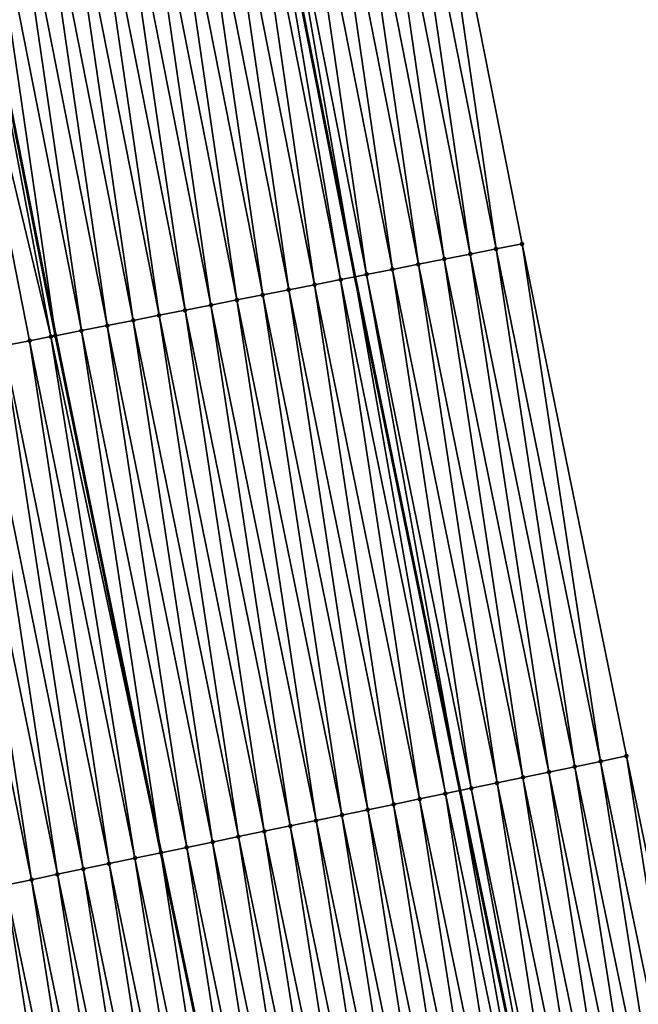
# Model space of a CAD drawing. Header units: feet. Extents: x 2007189 to 2022806, y 818621 to 837694.
# Tile 258 of 656: x 2011501 to 2011524, y 827110 to 827147. Entities that reach past the tile are written whole.
import ezdxf

# ---------------------------------------------------------------- set-up
doc = ezdxf.new("R2010")
doc.units = ezdxf.units.FT
doc.header["$MEASUREMENT"] = 0
for name, color, linetype, lineweight in [('EP_Travel Lane', 172, 'Continuous', 53), ('Road Shots', 141, 'Continuous', 100), ('Road X-Section', 40, 'Continuous', 13), ('STRIPING', 60, 'Continuous', 53)]:
    doc.layers.add(name, color=color, linetype=linetype, lineweight=lineweight)
doc.layers.add('I-77-MM17-21_SB-Surface-Border', color=7, linetype='Continuous')
doc.layers.add('I-77-MM17-21_SB-Surface-TIN', color=7, linetype='Continuous')

msp = doc.modelspace()

# ---------------------------------------------------------------- linework, layer by layer
at = {"layer": 'EP_Travel Lane'}
msp.add_polyline3d([(2011461.610892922, 827432.375529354, 309.4881159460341), (2011464.647586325, 827412.6074063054, 309.4929923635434), (2011467.684279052, 827392.8392876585, 309.5023967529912), (2011470.72096955, 827373.071183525, 309.5267740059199), (2011473.893011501, 827353.5038900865, 309.5208745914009), (2011477.187274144, 827333.7770540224, 309.5240262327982), (2011480.481533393, 827314.0502382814, 309.5493749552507), (2011483.775792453, 827294.3234236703, 309.5761045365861), (2011487.2066484, 827274.8075864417, 309.6425020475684), (2011490.769998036, 827255.1275959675, 309.6742703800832), (2011494.333333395, 827235.4476843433, 309.7357228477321), (2011497.896671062, 827215.767759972, 309.7923393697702), (2011501.607301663, 827196.3288569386, 309.8322931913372), (2011505.473530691, 827176.706128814, 309.8678061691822), (2011509.339755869, 827157.0834202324, 309.9103528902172), (2011513.205953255, 827137.4608527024, 310.003666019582), (2011517.174947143, 827118.0055276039, 310.079847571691), (2011521.25101089, 827098.4255517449, 310.1812018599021), (2011525.32706223, 827078.8456354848, 310.2951970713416), (2011529.403109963, 827059.2657365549, 310.4128953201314), (2011533.660476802, 827039.9706012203, 310.5092876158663), (2011538.11493421, 827020.4732143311, 310.6135290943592), (2011542.569390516, 827000.9758322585, 310.7186812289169), (2011547.023836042, 826981.4784973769, 310.8325283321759)], dxfattribs=at)
at = {"layer": 'I-77-MM17-21_SB-Surface-Border', "color": 3, "linetype": 'Continuous', "lineweight": -3}
msp.add_polyline3d([(2011466.988602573, 827433.2014039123, 309.2613445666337), (2011470.025294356, 827413.4332909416, 309.2765882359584), (2011473.061988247, 827393.6651642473, 309.2777361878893), (2011476.098680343, 827373.8970492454, 309.2909815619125), (2011480.245211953, 827354.5644248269, 309.2587693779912), (2011483.539476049, 827334.837579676, 309.2519813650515), (2011487.820085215, 827315.2754263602, 309.2214751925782), (2011490.127994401, 827295.383948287, 309.3029401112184), (2011493.545299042, 827275.9544517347, 309.3367705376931), (2011497.108646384, 827256.274473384, 309.3730931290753), (2011500.671983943, 827236.5945490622, 309.4297886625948), (2011503.251291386, 827216.7366226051, 309.5486211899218), (2011507.932195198, 827197.5744647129, 309.5258300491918), (2011511.799353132, 827177.9519115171, 309.5585238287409), (2011515.666498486, 827158.3294221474, 309.6141895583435), (2011519.533626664, 827138.7070199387, 309.7012261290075), (2011523.485189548, 827119.3177350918, 309.7895455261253), (2011527.56125935, 827099.737729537, 309.8846000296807), (2011531.637314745, 827080.1577931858, 309.9943321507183), (2011535.713374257, 827060.5778370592, 310.0999092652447), (2011539.922669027, 827041.3885149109, 310.1902031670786), (2011544.344698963, 827021.8837213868, 310.2848218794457), (2011547.791397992, 827002.1581796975, 310.4450663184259), (2011553.188715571, 826982.8743251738, 310.5092981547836)], dxfattribs=at)
at = {"layer": 'I-77-MM17-21_SB-Surface-TIN', "color": 128, "linetype": 'Continuous', "lineweight": -3}
for points in [[(2011518.55247022, 827138.5138048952, 309.7526839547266), (2011515.666498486, 827158.3294221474, 309.6141895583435), (2011514.685343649, 827158.1361989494, 309.6627125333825)], [(2011518.55247022, 827138.5138048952, 309.7526839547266), (2011519.533626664, 827138.7070199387, 309.7012261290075), (2011515.666498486, 827158.3294221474, 309.6141895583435)], [(2011516.590158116, 827138.1273708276, 309.8541670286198), (2011513.704189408, 827157.9429727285, 309.7101474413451), (2011512.723034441, 827157.749750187, 309.7589065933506)], [(2011517.571313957, 827138.3205889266, 309.8038088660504), (2011514.685343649, 827158.1361989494, 309.6627125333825), (2011513.704189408, 827157.9429727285, 309.7101474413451)], [(2011516.590158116, 827138.1273708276, 309.8541670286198), (2011517.571313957, 827138.3205889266, 309.8038088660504), (2011513.704189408, 827157.9429727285, 309.7101474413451)], [(2011517.571313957, 827138.3205889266, 309.8038088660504), (2011518.55247022, 827138.5138048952, 309.7526839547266), (2011514.685343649, 827158.1361989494, 309.6627125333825)], [(2011514.627852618, 827137.7409032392, 309.9435853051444), (2011511.741880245, 827157.5565237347, 309.8062582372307), (2011510.760727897, 827157.3632879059, 309.8502351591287)], [(2011515.609001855, 827137.9341548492, 309.905288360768), (2011512.723034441, 827157.749750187, 309.7589065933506), (2011511.741880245, 827157.5565237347, 309.8062582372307)], [(2011514.627852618, 827137.7409032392, 309.9435853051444), (2011515.609001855, 827137.9341548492, 309.905288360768), (2011511.741880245, 827157.5565237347, 309.8062582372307)], [(2011515.609001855, 827137.9341548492, 309.905288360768), (2011516.590158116, 827138.1273708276, 309.8541670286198), (2011512.723034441, 827157.749750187, 309.7589065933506)], [(2011509.779576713, 827157.1700461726, 309.8920868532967), (2011509.339755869, 827157.0834202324, 309.9103528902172), (2011513.205953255, 827137.4608527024, 310.003666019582)], [(2011513.646701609, 827137.5476606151, 309.9851164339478), (2011510.760727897, 827157.3632879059, 309.8502351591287), (2011509.779576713, 827157.1700461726, 309.8920868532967)], [(2011513.646701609, 827137.5476606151, 309.9851164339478), (2011509.779576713, 827157.1700461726, 309.8920868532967), (2011513.205953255, 827137.4608527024, 310.003666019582)], [(2011513.646701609, 827137.5476606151, 309.9851164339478), (2011514.627852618, 827137.7409032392, 309.9435853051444), (2011510.760727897, 827157.3632879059, 309.8502351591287)], [(2011510.703249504, 827136.9679280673, 310.108027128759), (2011507.817274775, 827156.7835605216, 309.9750041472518), (2011506.836127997, 827156.5902964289, 310.0088084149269)], [(2011511.684397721, 827137.1611848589, 310.071595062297), (2011508.798426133, 827156.976801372, 309.9328346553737), (2011507.817274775, 827156.7835605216, 309.9750041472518)], [(2011510.703249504, 827136.9679280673, 310.108027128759), (2011511.684397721, 827137.1611848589, 310.071595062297), (2011507.817274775, 827156.7835605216, 309.9750041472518)], [(2011512.66555073, 827137.35441733, 310.0264097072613), (2011509.339755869, 827157.0834202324, 309.9103528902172), (2011508.798426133, 827156.976801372, 309.9328346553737)], [(2011511.684397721, 827137.1611848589, 310.071595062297), (2011512.66555073, 827137.35441733, 310.0264097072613), (2011508.798426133, 827156.976801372, 309.9328346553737)], [(2011512.66555073, 827137.35441733, 310.0264097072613), (2011513.205953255, 827137.4608527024, 310.003666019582), (2011509.339755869, 827157.0834202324, 309.9103528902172)], [(2011508.740951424, 827136.5814228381, 310.1838978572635), (2011505.854977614, 827156.3970506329, 310.049197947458), (2011504.873827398, 827156.2038039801, 310.0892790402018)], [(2011509.722101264, 827136.7746713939, 310.144501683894), (2011506.836127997, 827156.5902964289, 310.0088084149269), (2011505.854977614, 827156.3970506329, 310.049197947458)], [(2011508.740951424, 827136.5814228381, 310.1838978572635), (2011509.722101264, 827136.7746713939, 310.144501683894), (2011505.854977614, 827156.3970506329, 310.049197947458)], [(2011509.722101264, 827136.7746713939, 310.144501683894), (2011510.703249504, 827136.9679280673, 310.108027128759), (2011506.836127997, 827156.5902964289, 310.0088084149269)], [(2011506.778651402, 827136.1949274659, 310.2633163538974), (2011503.892679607, 827156.0105450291, 310.1249338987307), (2011502.911531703, 827155.8172866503, 310.16079461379)], [(2011507.759801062, 827136.3881769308, 310.2242473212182), (2011504.873827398, 827156.2038039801, 310.0892790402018), (2011503.892679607, 827156.0105450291, 310.1249338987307)], [(2011506.778651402, 827136.1949274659, 310.2633163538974), (2011507.759801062, 827136.3881769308, 310.2242473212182), (2011503.892679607, 827156.0105450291, 310.1249338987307)], [(2011507.759801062, 827136.3881769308, 310.2242473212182), (2011508.740951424, 827136.5814228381, 310.1838978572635), (2011504.873827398, 827156.2038039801, 310.0892790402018)], [(2011504.81635317, 827135.8084230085, 310.3394649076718), (2011501.930383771, 827155.6240284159, 310.1967073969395), (2011500.949233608, 827155.4307815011, 310.2366941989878)], [(2011505.797503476, 827136.0016691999, 310.2992177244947), (2011502.911531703, 827155.8172866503, 310.16079461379), (2011501.930383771, 827155.6240284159, 310.1967073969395)], [(2011504.81635317, 827135.8084230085, 310.3394649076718), (2011505.797503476, 827136.0016691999, 310.2992177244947), (2011501.930383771, 827155.6240284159, 310.1967073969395)], [(2011505.797503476, 827136.0016691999, 310.2992177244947), (2011506.778651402, 827136.1949274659, 310.2633163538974), (2011502.911531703, 827155.8172866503, 310.16079461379)], [(2011502.854052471, 827135.4219310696, 310.4201191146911), (2011499.968082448, 827155.2375396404, 310.2785000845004), (2011498.986931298, 827155.044297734, 310.3202895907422)], [(2011503.835202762, 827135.6151773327, 310.3798976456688), (2011500.949233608, 827155.4307815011, 310.2366941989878), (2011499.968082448, 827155.2375396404, 310.2785000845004)], [(2011502.854052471, 827135.4219310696, 310.4201191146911), (2011503.835202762, 827135.6151773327, 310.3798976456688), (2011499.968082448, 827155.2375396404, 310.2785000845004)], [(2011503.835202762, 827135.6151773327, 310.3798976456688), (2011504.81635317, 827135.8084230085, 310.3394649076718), (2011500.949233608, 827155.4307815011, 310.2366941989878)], [(2011498.986931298, 827155.044297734, 310.3202895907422), (2011498.005778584, 827154.8510397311, 310.3566090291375), (2011501.872902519, 827135.2286595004, 310.4515497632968)], [(2011502.854052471, 827135.4219310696, 310.4201191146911), (2011498.986931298, 827155.044297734, 310.3202895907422), (2011501.872902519, 827135.2286595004, 310.4515497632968)], [(2011501.698767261, 827135.1943550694, 310.4562819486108), (2011498.005778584, 827154.8510397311, 310.3566090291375), (2011497.024636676, 827154.6577749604, 310.3898458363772)], [(2011499.910613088, 827134.8421339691, 310.5197961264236), (2011500.891762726, 827135.0353835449, 310.4807670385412), (2011497.024636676, 827154.6577749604, 310.3898458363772)], [(2011500.891762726, 827135.0353835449, 310.4807670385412), (2011501.698767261, 827135.1943550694, 310.4562819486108), (2011497.024636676, 827154.6577749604, 310.3898458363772)], [(2011501.698767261, 827135.1943550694, 310.4562819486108), (2011501.872902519, 827135.2286595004, 310.4515497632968), (2011498.005778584, 827154.8510397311, 310.3566090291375)], [(2011521.527071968, 827118.9105793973, 309.8862470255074), (2011518.55247022, 827138.5138048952, 309.7526839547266), (2011517.571313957, 827138.3205889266, 309.8038088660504)], [(2011522.506128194, 827119.1141695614, 309.840508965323), (2011519.533626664, 827138.7070199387, 309.7012261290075), (2011518.55247022, 827138.5138048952, 309.7526839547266)], [(2011521.527071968, 827118.9105793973, 309.8862470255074), (2011522.506128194, 827119.1141695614, 309.840508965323), (2011518.55247022, 827138.5138048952, 309.7526839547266)], [(2011522.506128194, 827119.1141695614, 309.840508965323), (2011523.485189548, 827119.3177350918, 309.7895455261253), (2011519.533626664, 827138.7070199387, 309.7012261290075)], [(2011519.568955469, 827118.503418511, 309.9818472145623), (2011516.590158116, 827138.1273708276, 309.8541670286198), (2011515.609001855, 827137.9341548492, 309.905288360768)], [(2011520.548012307, 827118.7070057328, 309.9354849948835), (2011517.571313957, 827138.3205889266, 309.8038088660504), (2011516.590158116, 827138.1273708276, 309.8541670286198)], [(2011519.568955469, 827118.503418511, 309.9818472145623), (2011520.548012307, 827118.7070057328, 309.9354849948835), (2011516.590158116, 827138.1273708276, 309.8541670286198)], [(2011520.548012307, 827118.7070057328, 309.9354849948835), (2011521.527071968, 827118.9105793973, 309.8862470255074), (2011517.571313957, 827138.3205889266, 309.8038088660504)], [(2011517.610855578, 827118.0961778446, 310.0605243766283), (2011514.627852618, 827137.7409032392, 309.9435853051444), (2011513.646701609, 827137.5476606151, 309.9851164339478)], [(2011518.589913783, 827118.2997585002, 310.0127693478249), (2011515.609001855, 827137.9341548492, 309.905288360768), (2011514.627852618, 827137.7409032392, 309.9435853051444)], [(2011517.610855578, 827118.0961778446, 310.0605243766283), (2011518.589913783, 827118.2997585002, 310.0127693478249), (2011514.627852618, 827137.7409032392, 309.9435853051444)], [(2011518.589913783, 827118.2997585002, 310.0127693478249), (2011519.568955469, 827118.503418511, 309.9818472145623), (2011515.609001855, 827137.9341548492, 309.905288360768)], [(2011515.652742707, 827117.688999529, 310.1524274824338), (2011512.66555073, 827137.35441733, 310.0264097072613), (2011511.684397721, 827137.1611848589, 310.071595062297)], [(2011516.631801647, 827117.8925766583, 310.1039244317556), (2011513.205953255, 827137.4608527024, 310.003666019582), (2011512.66555073, 827137.35441733, 310.0264097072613)], [(2011515.652742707, 827117.688999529, 310.1524274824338), (2011516.631801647, 827117.8925766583, 310.1039244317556), (2011512.66555073, 827137.35441733, 310.0264097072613)], [(2011513.646701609, 827137.5476606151, 309.9851164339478), (2011513.205953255, 827137.4608527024, 310.003666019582), (2011517.174947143, 827118.0055276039, 310.079847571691)], [(2011516.631801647, 827117.8925766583, 310.1039244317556), (2011517.174947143, 827118.0055276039, 310.079847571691), (2011513.205953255, 827137.4608527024, 310.003666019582)], [(2011517.610855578, 827118.0961778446, 310.0605243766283), (2011513.646701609, 827137.5476606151, 309.9851164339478), (2011517.174947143, 827118.0055276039, 310.079847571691)], [(2011514.673695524, 827117.4853659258, 310.188951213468), (2011511.684397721, 827137.1611848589, 310.071595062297), (2011510.703249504, 827136.9679280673, 310.108027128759)], [(2011514.673695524, 827117.4853659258, 310.188951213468), (2011515.652742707, 827117.688999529, 310.1524274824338), (2011511.684397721, 827137.1611848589, 310.071595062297)], [(2011512.715597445, 827117.0781165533, 310.2657816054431), (2011509.722101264, 827136.7746713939, 310.144501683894), (2011508.740951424, 827136.5814228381, 310.1838978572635)], [(2011513.694644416, 827117.2817511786, 310.2294746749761), (2011510.703249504, 827136.9679280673, 310.108027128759), (2011509.722101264, 827136.7746713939, 310.144501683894)], [(2011512.715597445, 827117.0781165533, 310.2657816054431), (2011513.694644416, 827117.2817511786, 310.2294746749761), (2011509.722101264, 827136.7746713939, 310.144501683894)], [(2011513.694644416, 827117.2817511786, 310.2294746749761), (2011514.673695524, 827117.4853659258, 310.188951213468), (2011510.703249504, 827136.9679280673, 310.108027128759)], [(2011510.757498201, 827116.6708727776, 310.3437992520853), (2011507.759801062, 827136.3881769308, 310.2242473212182), (2011506.778651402, 827136.1949274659, 310.2633163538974)], [(2011511.736548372, 827116.8744920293, 310.3042312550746), (2011508.740951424, 827136.5814228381, 310.1838978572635), (2011507.759801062, 827136.3881769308, 310.2242473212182)], [(2011510.757498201, 827116.6708727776, 310.3437992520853), (2011511.736548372, 827116.8744920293, 310.3042312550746), (2011507.759801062, 827136.3881769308, 310.2242473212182)], [(2011511.736548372, 827116.8744920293, 310.3042312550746), (2011512.715597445, 827117.0781165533, 310.2657816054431), (2011508.740951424, 827136.5814228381, 310.1838978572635)], [(2011508.799400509, 827116.2636215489, 310.4202359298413), (2011505.797503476, 827136.0016691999, 310.2992177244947), (2011504.81635317, 827135.8084230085, 310.3394649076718)], [(2011509.778449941, 827116.4672443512, 310.38142109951), (2011506.778651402, 827136.1949274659, 310.2633163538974), (2011505.797503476, 827136.0016691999, 310.2992177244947)], [(2011508.799400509, 827116.2636215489, 310.4202359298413), (2011509.778449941, 827116.4672443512, 310.38142109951), (2011505.797503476, 827136.0016691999, 310.2992177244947)], [(2011509.778449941, 827116.4672443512, 310.38142109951), (2011510.757498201, 827116.6708727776, 310.3437992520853), (2011506.778651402, 827136.1949274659, 310.2633163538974)], [(2011506.841300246, 827115.8563826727, 310.4992928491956), (2011503.835202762, 827135.6151773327, 310.3798976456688), (2011502.854052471, 827135.4219310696, 310.4201191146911)], [(2011507.820352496, 827116.059991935, 310.4576059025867), (2011504.81635317, 827135.8084230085, 310.3394649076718), (2011503.835202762, 827135.6151773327, 310.3798976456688)], [(2011506.841300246, 827115.8563826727, 310.4992928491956), (2011507.820352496, 827116.059991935, 310.4576059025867), (2011503.835202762, 827135.6151773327, 310.3798976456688)], [(2011507.820352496, 827116.059991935, 310.4576059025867), (2011508.799400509, 827116.2636215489, 310.4202359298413), (2011504.81635317, 827135.8084230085, 310.3394649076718)], [(2011504.883207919, 827115.4491056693, 310.5702621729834), (2011501.698767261, 827135.1943550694, 310.4562819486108), (2011500.891762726, 827135.0353835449, 310.4807670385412)], [(2011501.698767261, 827135.1943550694, 310.4562819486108), (2011505.862249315, 827115.6527443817, 310.5350221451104), (2011501.872902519, 827135.2286595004, 310.4515497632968)], [(2011504.883207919, 827115.4491056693, 310.5702621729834), (2011505.862249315, 827115.6527443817, 310.5350221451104), (2011501.698767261, 827135.1943550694, 310.4562819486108)], [(2011502.854052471, 827135.4219310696, 310.4201191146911), (2011501.872902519, 827135.2286595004, 310.4515497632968), (2011505.862249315, 827115.6527443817, 310.5350221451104)], [(2011506.841300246, 827115.8563826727, 310.4992928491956), (2011502.854052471, 827135.4219310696, 310.4201191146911), (2011505.862249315, 827115.6527443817, 310.5350221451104)], [(2011502.925111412, 827115.0418487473, 310.645491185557), (2011499.910613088, 827134.8421339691, 310.5197961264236), (2011498.929464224, 827134.6488804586, 310.5574090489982)], [(2011503.904162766, 827115.245462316, 310.604717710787), (2011500.891762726, 827135.0353835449, 310.4807670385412), (2011499.910613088, 827134.8421339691, 310.5197961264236)], [(2011502.925111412, 827115.0418487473, 310.645491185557), (2011503.904162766, 827115.245462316, 310.604717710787), (2011499.910613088, 827134.8421339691, 310.5197961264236)], [(2011503.904162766, 827115.245462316, 310.604717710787), (2011504.883207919, 827115.4491056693, 310.5702621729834), (2011500.891762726, 827135.0353835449, 310.4807670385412)], [(2011500.967010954, 827114.6346108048, 310.7247461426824), (2011497.948313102, 827134.4556384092, 310.5991470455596), (2011496.967161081, 827134.2624009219, 310.6425270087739)], [(2011501.946059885, 827114.838236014, 310.686441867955), (2011498.929464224, 827134.6488804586, 310.5574090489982), (2011497.948313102, 827134.4556384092, 310.5991470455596)], [(2011500.967010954, 827114.6346108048, 310.7247461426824), (2011501.946059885, 827114.838236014, 310.686441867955), (2011497.948313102, 827134.4556384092, 310.5991470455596)], [(2011501.946059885, 827114.838236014, 310.686441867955), (2011502.925111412, 827115.0418487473, 310.645491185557), (2011498.929464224, 827134.6488804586, 310.5574090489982)], [(2011499.987955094, 827114.4310188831, 310.7701114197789), (2011500.967010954, 827114.6346108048, 310.7247461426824), (2011496.967161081, 827134.2624009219, 310.6425270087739)], [(2011525.603141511, 827099.3305750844, 309.9815668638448), (2011522.506128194, 827119.1141695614, 309.840508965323), (2011521.527071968, 827118.9105793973, 309.8862470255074)], [(2011526.582197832, 827099.5341647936, 309.9357313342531), (2011523.485189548, 827119.3177350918, 309.7895455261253), (2011522.506128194, 827119.1141695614, 309.840508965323)], [(2011525.603141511, 827099.3305750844, 309.9815668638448), (2011526.582197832, 827099.5341647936, 309.9357313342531), (2011522.506128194, 827119.1141695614, 309.840508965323)], [(2011526.582197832, 827099.5341647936, 309.9357313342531), (2011527.56125935, 827099.737729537, 309.8846000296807), (2011523.485189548, 827119.3177350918, 309.7895455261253)], [(2011523.645022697, 827098.9234253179, 310.0795276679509), (2011520.548012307, 827118.7070057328, 309.9354849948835), (2011519.568955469, 827118.503418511, 309.9818472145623)], [(2011524.624083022, 827099.1269957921, 310.0296120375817), (2011521.527071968, 827118.9105793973, 309.8862470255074), (2011520.548012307, 827118.7070057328, 309.9354849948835)], [(2011523.645022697, 827098.9234253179, 310.0795276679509), (2011524.624083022, 827099.1269957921, 310.0296120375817), (2011520.548012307, 827118.7070057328, 309.9354849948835)], [(2011524.624083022, 827099.1269957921, 310.0296120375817), (2011525.603141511, 827099.3305750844, 309.9815668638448), (2011521.527071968, 827118.9105793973, 309.8862470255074)], [(2011522.665980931, 827098.7197656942, 310.1105328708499), (2011519.568955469, 827118.503418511, 309.9818472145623), (2011518.589913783, 827118.2997585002, 310.0127693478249)], [(2011522.665980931, 827098.7197656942, 310.1105328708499), (2011523.645022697, 827098.9234253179, 310.0795276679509), (2011519.568955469, 827118.503418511, 309.9818472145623)], [(2011520.707864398, 827098.3126049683, 310.2061690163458), (2011517.174947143, 827118.0055276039, 310.079847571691), (2011516.631801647, 827117.8925766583, 310.1039244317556)], [(2011517.610855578, 827118.0961778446, 310.0605243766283), (2011517.174947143, 827118.0055276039, 310.079847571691), (2011521.25101089, 827098.4255517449, 310.1812018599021)], [(2011520.707864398, 827098.3126049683, 310.2061690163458), (2011521.25101089, 827098.4255517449, 310.1812018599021), (2011517.174947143, 827118.0055276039, 310.079847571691)], [(2011521.686919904, 827098.5161985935, 310.161164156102), (2011518.589913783, 827118.2997585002, 310.0127693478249), (2011517.610855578, 827118.0961778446, 310.0605243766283)], [(2011521.686919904, 827098.5161985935, 310.161164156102), (2011517.610855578, 827118.0961778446, 310.0605243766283), (2011521.25101089, 827098.4255517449, 310.1812018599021)], [(2011521.686919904, 827098.5161985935, 310.161164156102), (2011522.665980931, 827098.7197656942, 310.1105328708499), (2011518.589913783, 827118.2997585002, 310.0127693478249)], [(2011518.749760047, 827097.9053857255, 310.28939247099), (2011515.652742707, 827117.688999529, 310.1524274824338), (2011514.673695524, 827117.4853659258, 310.188951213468)], [(2011519.728805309, 827098.1090285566, 310.2548252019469), (2011516.631801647, 827117.8925766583, 310.1039244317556), (2011515.652742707, 827117.688999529, 310.1524274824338)], [(2011518.749760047, 827097.9053857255, 310.28939247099), (2011519.728805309, 827098.1090285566, 310.2548252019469), (2011515.652742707, 827117.688999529, 310.1524274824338)], [(2011519.728805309, 827098.1090285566, 310.2548252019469), (2011520.707864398, 827098.3126049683, 310.2061690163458), (2011516.631801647, 827117.8925766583, 310.1039244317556)], [(2011516.791657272, 827097.4981589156, 310.3710107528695), (2011513.694644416, 827117.2817511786, 310.2294746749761), (2011512.715597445, 827117.0781165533, 310.2657816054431)], [(2011517.770708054, 827097.7017752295, 310.3308186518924), (2011514.673695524, 827117.4853659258, 310.188951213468), (2011513.694644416, 827117.2817511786, 310.2294746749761)], [(2011516.791657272, 827097.4981589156, 310.3710107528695), (2011517.770708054, 827097.7017752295, 310.3308186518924), (2011513.694644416, 827117.2817511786, 310.2294746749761)], [(2011517.770708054, 827097.7017752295, 310.3308186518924), (2011518.749760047, 827097.9053857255, 310.28939247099), (2011514.673695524, 827117.4853659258, 310.188951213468)], [(2011514.833563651, 827097.0908881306, 310.4433010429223), (2011511.736548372, 827116.8744920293, 310.3042312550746), (2011510.757498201, 827116.6708727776, 310.3437992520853)], [(2011515.812610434, 827097.2945236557, 310.4071840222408), (2011512.715597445, 827117.0781165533, 310.2657816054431), (2011511.736548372, 827116.8744920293, 310.3042312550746)], [(2011514.833563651, 827097.0908881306, 310.4433010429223), (2011515.812610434, 827097.2945236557, 310.4071840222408), (2011511.736548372, 827116.8744920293, 310.3042312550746)], [(2011515.812610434, 827097.2945236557, 310.4071840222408), (2011516.791657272, 827097.4981589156, 310.3710107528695), (2011512.715597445, 827117.0781165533, 310.2657816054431)], [(2011513.854516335, 827096.8872551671, 310.4799614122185), (2011510.757498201, 827116.6708727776, 310.3437992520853), (2011509.778449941, 827116.4672443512, 310.38142109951)], [(2011513.854516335, 827096.8872551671, 310.4799614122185), (2011514.833563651, 827097.0908881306, 310.4433010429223), (2011510.757498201, 827116.6708727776, 310.3437992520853)], [(2011511.896419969, 827096.4799975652, 310.5550481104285), (2011508.799400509, 827116.2636215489, 310.4202359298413), (2011507.820352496, 827116.059991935, 310.4576059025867)], [(2011512.87546928, 827096.6836209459, 310.5163549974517), (2011509.778449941, 827116.4672443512, 310.38142109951), (2011508.799400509, 827116.2636215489, 310.4202359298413)], [(2011511.896419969, 827096.4799975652, 310.5550481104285), (2011512.87546928, 827096.6836209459, 310.5163549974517), (2011508.799400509, 827116.2636215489, 310.4202359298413)], [(2011512.87546928, 827096.6836209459, 310.5163549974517), (2011513.854516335, 827096.8872551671, 310.4799614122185), (2011509.778449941, 827116.4672443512, 310.38142109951)], [(2011506.841300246, 827115.8563826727, 310.4992928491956), (2011505.862249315, 827115.6527443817, 310.5350221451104), (2011509.938319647, 827096.0727368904, 310.6296775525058)], [(2011510.917369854, 827096.2763780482, 310.5945607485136), (2011507.820352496, 827116.059991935, 310.4576059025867), (2011506.841300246, 827115.8563826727, 310.4992928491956)], [(2011510.917369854, 827096.2763780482, 310.5945607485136), (2011506.841300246, 827115.8563826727, 310.4992928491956), (2011509.938319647, 827096.0727368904, 310.6296775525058)], [(2011510.917369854, 827096.2763780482, 310.5945607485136), (2011511.896419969, 827096.4799975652, 310.5550481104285), (2011507.820352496, 827116.059991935, 310.4576059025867)], [(2011507.980233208, 827095.6654536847, 310.6991385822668), (2011504.883207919, 827115.4491056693, 310.5702621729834), (2011503.904162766, 827115.245462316, 310.604717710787)], [(2011508.95927983, 827095.869089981, 310.6631851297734), (2011505.862249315, 827115.6527443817, 310.5350221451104), (2011504.883207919, 827115.4491056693, 310.5702621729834)], [(2011507.980233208, 827095.6654536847, 310.6991385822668), (2011508.95927983, 827095.869089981, 310.6631851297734), (2011504.883207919, 827115.4491056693, 310.5702621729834)], [(2011508.95927983, 827095.869089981, 310.6631851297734), (2011509.938319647, 827096.0727368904, 310.6296775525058), (2011505.862249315, 827115.6527443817, 310.5350221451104)], [(2011506.022130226, 827095.2582278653, 310.7809669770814), (2011502.925111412, 827115.0418487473, 310.645491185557), (2011501.946059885, 827114.838236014, 310.686441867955)], [(2011507.001183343, 827095.4618329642, 310.7383959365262), (2011503.904162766, 827115.245462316, 310.604717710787), (2011502.925111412, 827115.0418487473, 310.645491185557)], [(2011506.022130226, 827095.2582278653, 310.7809669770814), (2011507.001183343, 827095.4618329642, 310.7383959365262), (2011502.925111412, 827115.0418487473, 310.645491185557)], [(2011507.001183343, 827095.4618329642, 310.7383959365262), (2011507.980233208, 827095.6654536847, 310.6991385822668), (2011503.904162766, 827115.245462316, 310.604717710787)], [(2011504.064024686, 827094.8510143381, 310.865402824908), (2011500.967010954, 827114.6346108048, 310.7247461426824), (2011499.987955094, 827114.4310188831, 310.7701114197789)], [(2011505.043079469, 827095.0546114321, 310.8211337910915), (2011501.946059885, 827114.838236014, 310.686441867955), (2011500.967010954, 827114.6346108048, 310.7247461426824)], [(2011504.064024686, 827094.8510143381, 310.865402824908), (2011505.043079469, 827095.0546114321, 310.8211337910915), (2011500.967010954, 827114.6346108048, 310.7247461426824)], [(2011505.043079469, 827095.0546114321, 310.8211337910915), (2011506.022130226, 827095.2582278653, 310.7809669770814), (2011501.946059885, 827114.838236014, 310.686441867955)], [(2011503.084975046, 827094.6473925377, 310.9044311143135), (2011499.987955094, 827114.4310188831, 310.7701114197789), (2011499.008903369, 827114.227407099, 310.8112634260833)], [(2011503.084975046, 827094.6473925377, 310.9044311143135), (2011504.064024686, 827094.8510143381, 310.865402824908), (2011499.987955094, 827114.4310188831, 310.7701114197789)], [(2011501.12687229, 827094.2401656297, 310.986028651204), (2011498.029855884, 827114.0237749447, 310.8480944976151), (2011497.050801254, 827113.8201771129, 310.8922061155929)], [(2011502.105924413, 827094.4437755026, 310.9444702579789), (2011499.008903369, 827114.227407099, 310.8112634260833), (2011498.029855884, 827114.0237749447, 310.8480944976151)], [(2011501.12687229, 827094.2401656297, 310.986028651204), (2011502.105924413, 827094.4437755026, 310.9444702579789), (2011498.029855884, 827114.0237749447, 310.8480944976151)], [(2011502.105924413, 827094.4437755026, 310.9444702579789), (2011503.084975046, 827094.6473925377, 310.9044311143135), (2011499.008903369, 827114.227407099, 310.8112634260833)], [(2011500.147818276, 827094.0365648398, 311.029513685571), (2011501.12687229, 827094.2401656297, 310.986028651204), (2011497.050801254, 827113.8201771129, 310.8922061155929)]]:
    msp.add_3dface(points, dxfattribs=at)
at = {"layer": 'Road Shots', "lineweight": 100}
for p in [(2011518.55247022, 827138.5138048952, 309.7526839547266), (2011519.533626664, 827138.7070199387, 309.7012261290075), (2011516.590158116, 827138.1273708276, 309.8541670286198), (2011517.571313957, 827138.3205889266, 309.8038088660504), (2011514.627852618, 827137.7409032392, 309.9435853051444), (2011515.609001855, 827137.9341548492, 309.905288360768), (2011512.66555073, 827137.35441733, 310.0264097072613), (2011513.646701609, 827137.5476606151, 309.9851164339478), (2011511.684397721, 827137.1611848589, 310.071595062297), (2011509.722101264, 827136.7746713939, 310.144501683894), (2011510.703249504, 827136.9679280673, 310.108027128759), (2011507.759801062, 827136.3881769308, 310.2242473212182), (2011508.740951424, 827136.5814228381, 310.1838978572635), (2011505.797503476, 827136.0016691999, 310.2992177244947), (2011506.778651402, 827136.1949274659, 310.2633163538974), (2011503.835202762, 827135.6151773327, 310.3798976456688), (2011504.81635317, 827135.8084230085, 310.3394649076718), (2011501.698767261, 827135.1943550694, 310.4562819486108), (2011501.872906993, 827135.2286603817, 310.4515496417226), (2011502.854052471, 827135.4219310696, 310.4201191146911), (2011500.891762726, 827135.0353835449, 310.4807670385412), (2011522.506128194, 827119.1141695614, 309.840508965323), (2011523.485189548, 827119.3177350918, 309.7895455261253), (2011520.548012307, 827118.7070057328, 309.9354849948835), (2011521.527071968, 827118.9105793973, 309.8862470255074), (2011519.568955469, 827118.503418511, 309.9818472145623), (2011517.610855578, 827118.0961778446, 310.0605243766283), (2011518.589913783, 827118.2997585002, 310.0127693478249), (2011515.652742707, 827117.688999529, 310.1524274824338), (2011516.631801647, 827117.8925766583, 310.1039244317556), (2011513.694644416, 827117.2817511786, 310.2294746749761), (2011514.673695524, 827117.4853659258, 310.188951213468), (2011511.736548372, 827116.8744920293, 310.3042312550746), (2011512.715597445, 827117.0781165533, 310.2657816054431), (2011510.757498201, 827116.6708727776, 310.3437992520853), (2011508.799400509, 827116.2636215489, 310.4202359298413), (2011509.778449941, 827116.4672443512, 310.38142109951), (2011506.841300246, 827115.8563826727, 310.4992928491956), (2011507.820352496, 827116.059991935, 310.4576059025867), (2011504.883207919, 827115.4491056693, 310.5702621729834), (2011505.862253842, 827115.6527453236, 310.5350219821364), (2011502.925111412, 827115.0418487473, 310.645491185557), (2011503.904162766, 827115.245462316, 310.604717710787), (2011500.967010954, 827114.6346108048, 310.7247461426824), (2011501.946059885, 827114.838236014, 310.686441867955)]:
    msp.add_point(p, dxfattribs=at)
at = {"layer": 'Road X-Section', "extrusion": (0.1933572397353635, -0.9811243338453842, 0.002831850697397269), "elevation": -422583.1711992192, "flags": 128}
msp.add_lwpolyline([(2133492.574373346, 1506.399714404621), (2133491.574373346, 1506.451172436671), (2133490.574373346, 1506.50229755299), (2133489.574373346, 1506.552655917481), (2133488.574373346, 1506.603777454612), (2133487.574373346, 1506.642074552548), (2133486.574373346, 1506.683605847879), (2133485.574373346, 1506.724899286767), (2133484.574373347, 1506.770084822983), (2133483.574373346, 1506.806517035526), (2133482.574373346, 1506.842991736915), (2133481.574373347, 1506.882388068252), (2133480.574373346, 1506.922737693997), (2133479.574373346, 1506.961806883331), (2133478.574373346, 1506.997708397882), (2133477.574373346, 1507.037955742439), (2133476.574373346, 1507.07838864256), (2133475.574373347, 1507.118610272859), (2133474.574373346, 1507.150040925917), (2133474.396886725, 1507.154773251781), (2133473.574373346, 1507.179258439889), (2133472.574373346, 1507.218287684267), (2133471.574373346, 1507.255900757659), (2133470.574373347, 1507.297638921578), (2133469.574373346, 1507.341019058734), (2133468.574373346, 1507.386990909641), (2133467.574373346, 1507.426130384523), (2133466.574373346, 1507.467402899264), (2133465.574373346, 1507.50914816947), (2133464.574373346, 1507.553783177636), (2133464.092886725, 1507.573306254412), (2133463.574373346, 1507.592208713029), (2133462.574373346, 1507.629842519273), (2133461.574373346, 1507.669825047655), (2133460.574373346, 1507.700675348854), (2133459.574373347, 1507.728105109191), (2133458.574373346, 1507.76272001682), (2133457.574373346, 1507.799893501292), (2133456.574373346, 1507.841257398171), (2133455.574373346, 1507.883842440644), (2133454.574373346, 1507.925147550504), (2133453.574373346, 1507.968271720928), (2133452.574373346, 1508.009783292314), (2133451.574373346, 1508.04719430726), (2133450.574373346, 1508.081465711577), (2133449.574373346, 1508.1048527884), (2133448.574373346, 1508.121474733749), (2133447.574373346, 1508.137818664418), (2133446.951172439, 1508.14957866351), (2133446.951172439, 1508.14957866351)], dxfattribs=at)
at = {"layer": 'Road X-Section', "extrusion": (0.2038034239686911, -0.9789999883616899, 0.004815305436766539), "elevation": -399792.9370300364, "flags": 128}
msp.add_lwpolyline([(2137876.00336194, 2234.940559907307), (2137875.00336194, 2234.991523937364), (2137874.00336194, 2235.037262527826), (2137873.00336194, 2235.086501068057), (2137872.00336194, 2235.132863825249), (2137871.00336194, 2235.163786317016), (2137870.00336194, 2235.211541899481), (2137869.00336194, 2235.254942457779), (2137868.00336194, 2235.303446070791), (2137867.00336194, 2235.339970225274), (2137866.00336194, 2235.380494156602), (2137865.00336194, 2235.416801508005), (2137864.00336194, 2235.455251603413), (2137863.00336194, 2235.494820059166), (2137862.00336194, 2235.53244234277), (2137861.00336194, 2235.571257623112), (2137860.00336194, 2235.608628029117), (2137859.00336194, 2235.650315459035), (2137858.00336194, 2235.686045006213), (2137857.00336194, 2235.721285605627), (2137856.00336194, 2235.755741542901), (2137855.00336194, 2235.796515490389), (2137854.00336194, 2235.83746664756), (2137853.00336194, 2235.87577136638), (2137852.00336194, 2235.921137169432), (2137851.00336194, 2235.962289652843), (2137850.00336194, 2235.999121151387), (2137849.00336194, 2236.043233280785), (2137848.00336194, 2236.086586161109), (2137847.837566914, 2236.093025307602), (2137847.00336194, 2236.123893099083), (2137846.00336194, 2236.160910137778), (2137845.00336194, 2236.198123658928), (2137844.189566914, 2236.223107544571), (2137844.00336194, 2236.227589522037), (2137843.00336194, 2236.257022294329), (2137842.00336194, 2236.297712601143), (2137841.00336194, 2236.333902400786), (2137840.003361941, 2236.372658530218), (2137839.00336194, 2236.416597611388), (2137838.00336194, 2236.453579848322), (2137837.00336194, 2236.48989400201), (2137836.00336194, 2236.526208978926), (2137835.00336194, 2236.560383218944), (2137834.00336194, 2236.59301139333), (2137833.00336194, 2236.618416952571), (2137832.00336194, 2236.641454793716), (2137831.00336194, 2236.666742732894), (2137830.00336194, 2236.694585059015), (2137829.830424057, 2236.699370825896), (2137829.830424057, 2236.699370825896)], dxfattribs=at)
at = {"layer": 'STRIPING'}
msp.add_polyline3d([(2011450.185599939, 827430.6208445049, 309.9088892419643), (2011453.222291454, 827410.8527337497, 309.9263982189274), (2011456.258982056, 827391.0846289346, 309.9500122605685), (2011459.295673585, 827371.3165180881, 309.9674370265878), (2011462.490950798, 827351.600238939, 309.975784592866), (2011465.785214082, 827331.8733990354, 309.9745889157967), (2011469.079473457, 827312.1465825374, 309.999161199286), (2011472.373731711, 827292.4197727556, 310.0311558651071), (2011475.832932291, 827272.749416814, 310.0820975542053), (2011479.396278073, 827253.0694476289, 310.1218870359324), (2011482.959616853, 827233.3895171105, 310.1762188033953), (2011486.522954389, 827213.7095934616, 310.2331264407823), (2011490.271469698, 827194.0961097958, 310.278159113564), (2011494.138627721, 827174.4735565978, 310.3108459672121), (2011498.005778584, 827154.8510397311, 310.3566090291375), (2011501.872902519, 827135.2286595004, 310.4515497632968), (2011505.862249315, 827115.6527443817, 310.5350221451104), (2011509.938319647, 827096.0727368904, 310.6296775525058), (2011514.014375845, 827076.492797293, 310.7387344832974), (2011518.090434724, 827056.9128448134, 310.8450628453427), (2011522.367235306, 827037.4127223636, 310.9422510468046), (2011526.789245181, 827017.9080179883, 311.0533166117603), (2011531.211244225, 826998.4033613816, 311.1731935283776), (2011535.633257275, 826978.8986429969, 311.2816777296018)], dxfattribs=at)

doc.saveas('drawing.dxf')
